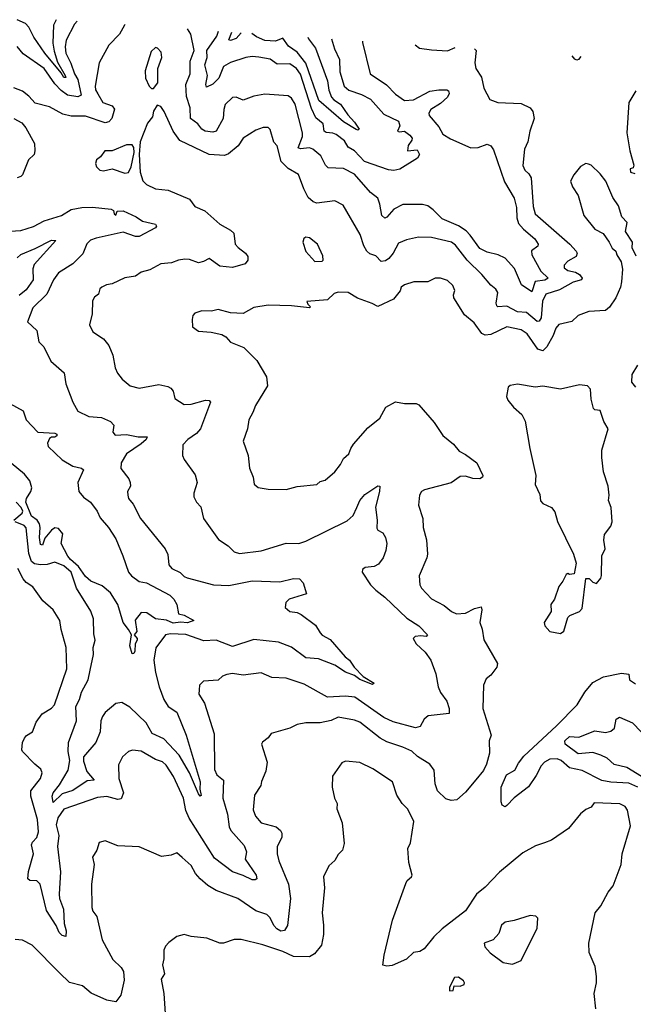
# Model space of a CAD drawing. Extents: x 1245432 to 1420865, y 606325 to 671314.
# Tile 373 of 382: x 1394659 to 1398080, y 655595 to 661086. Entities that reach past the tile are written whole.
import ezdxf

# ---------------------------------------------------------------- set-up
doc = ezdxf.new("R2010")
doc.units = 0

msp = doc.modelspace()

# ---------------------------------------------------------------- linework, layer by layer
at = {"layer": '0CON20XD'}
for points in [[(1395246.7, 661059), (1395243.5, 661056.5), (1395215.5, 661005), (1395155.5, 660945), (1395102.2, 660845), (1395078.7, 660715), (1395081.9, 660695), (1395095, 660672.3), (1395122.7, 660625), (1395175, 660605.3), (1395187.5, 660587.5), (1395172.6, 660535), (1395155, 660516.9), (1395135, 660511.2), (1395025, 660548.9), (1394945, 660548.7), (1394899.8, 660559.8), (1394825, 660601.1), (1394745, 660621.4), (1394710.4, 660660.4), (1394675, 660688.5), (1394625, 660705.4)], [(1394862.4, 661085.8), (1394847, 661055), (1394843.8, 660955), (1394850.6, 660910.6), (1394870.1, 660850.1), (1394911.8, 660775), (1394915, 660764.2), (1394905, 660764.1), (1394890, 660790), (1394799.5, 660899.5), (1394738, 660988), (1394709.5, 661045), (1394690.4, 661065), (1394645, 661086.3)], [(1394978.5, 661077.7), (1394965, 661060.6), (1394917.8, 660972.2), (1394911.4, 660935), (1394915, 660899.2), (1394943.3, 660843.3), (1394963.8, 660785), (1394983.2, 660753.2), (1395001.8, 660665), (1394983.5, 660656.5), (1394925, 660664.8), (1394890.5, 660690.5), (1394855, 660728.4), (1394795, 660813.8), (1394677.5, 660895), (1394645, 660936.4)], [(1396569.5, 660966.8), (1396569.8, 660959.8), (1396612, 660785), (1396703.9, 660723.9), (1396755, 660670.8), (1396804, 660635), (1396855, 660639.3), (1396945, 660687.6), (1396995, 660696), (1397040, 660695), (1397049.6, 660689.6), (1397052.7, 660675), (1397044.5, 660655), (1397005, 660618.9), (1396950.5, 660585), (1396939.4, 660565), (1396941.7, 660551.7), (1396995, 660488), (1397017.3, 660447.3), (1397061, 660421), (1397175, 660371.1), (1397215, 660373.4), (1397265, 660391.9), (1397285, 660382.5), (1397300.3, 660360.3), (1397361.5, 660181.5), (1397415, 660090.8), (1397428.6, 660038.6), (1397431, 659981), (1397440.3, 659950.3), (1397467.2, 659917.2), (1397530.4, 659865), (1397549.2, 659835), (1397547.7, 659822.3), (1397513.5, 659796.5), (1397514.1, 659775), (1397564.5, 659684.5), (1397606.1, 659645), (1397587, 659633), (1397533.7, 659626.3), (1397515, 659568.9), (1397456.8, 659606.8), (1397418, 659698), (1397365, 659755.6), (1397326.7, 659775), (1397265, 659789.1), (1397225, 659810.4), (1397171.2, 659885), (1397147.9, 659907.9), (1397105, 659936.4), (1397015.1, 659975.1), (1396965, 660026.1), (1396935, 660047.5), (1396905, 660055.7), (1396795, 660056.1), (1396745, 660029.3), (1396706.7, 659985), (1396695, 659980), (1396677.1, 659995), (1396667.3, 660057.3), (1396655, 660090.8), (1396615, 660121.9), (1396526.4, 660225), (1396465, 660256.1), (1396379.4, 660259.4), (1396364.5, 660274.5), (1396337.7, 660327.7), (1396293.7, 660363.6), (1396275, 660371.8), (1396225, 660366), (1396211.2, 660371.2), (1396234.7, 660435), (1396236, 660455), (1396194, 660615), (1396175, 660647.8), (1396155, 660662.5), (1396025, 660670.6), (1395965, 660659.2), (1395905, 660638), (1395865, 660654.5), (1395845, 660651.8), (1395805, 660614.2), (1395796.1, 660585), (1395794.1, 660535), (1395755, 660464.4), (1395735, 660458.5), (1395692.9, 660465), (1395674.1, 660475), (1395651.3, 660505), (1395611.5, 660535), (1395608.9, 660595), (1395587.9, 660657.9), (1395585.3, 660725), (1395609.7, 660785), (1395608.9, 660855), (1395631.9, 660915), (1395613.2, 661005), (1395593.6, 661034.8)], [(1396397.5, 660978.8), (1396413.5, 660923.5), (1396442.4, 660865), (1396443, 660795), (1396467.5, 660715), (1396493.6, 660693.6), (1396565, 660669.2), (1396615, 660643.2), (1396689.9, 660559.9), (1396770.7, 660520.7), (1396778.5, 660495), (1396766.2, 660465), (1396775, 660460), (1396805, 660464.3), (1396835, 660442.2), (1396846.5, 660425), (1396845.7, 660414.3), (1396824.4, 660385), (1396822, 660355), (1396875, 660360), (1396888.6, 660335), (1396876.9, 660313.1), (1396777.5, 660252.5), (1396745.4, 660244.6), (1396715, 660248.9), (1396580.9, 660295), (1396525.6, 660355.6), (1396490.5, 660375), (1396470.7, 660410.7), (1396423.4, 660446.6), (1396405, 660454.3), (1396367.5, 660457.5), (1396356.4, 660465), (1396350.5, 660505), (1396309.3, 660539.3), (1396285, 660591.5), (1396225, 660782.1), (1396202, 660815), (1396165, 660839.4), (1396095, 660838.9), (1396055, 660866.6), (1395992.4, 660877.6), (1395955, 660881.2), (1395920, 660875), (1395835, 660847.9), (1395795, 660825.4), (1395769.7, 660760.3), (1395735, 660726.3), (1395700.5, 660710.5), (1395696.2, 660725), (1395705.5, 660775), (1395690.9, 660835), (1395703.2, 660875), (1395701.8, 660915), (1395757, 660995), (1395767.8, 661022.7)], [(1395893.5, 661013.9), (1395865, 660981.2), (1395835, 660970.9), (1395825, 660974.2), (1395841.8, 661017.5)], [(1396264.8, 660988.1), (1396269.3, 660979.3), (1396307.2, 660927.2), (1396375.7, 660745), (1396383.3, 660693.2), (1396396.7, 660655), (1396409.4, 660639.4), (1396446.9, 660615), (1396488.6, 660555), (1396525.7, 660515), (1396551.2, 660475), (1396545, 660470), (1396535, 660473.8), (1396465, 660517.2), (1396327, 660635), (1396254.5, 660844.5), (1396205, 660905.7), (1396157.8, 660937.8), (1396125, 660982.7), (1396085, 660965.7), (1396025, 660970.5), (1395979.9, 660989.9), (1395953.5, 661009.7)], [(1397194.2, 660923.3), (1397204, 660914), (1397195.8, 660845), (1397201.4, 660815), (1397234.2, 660765), (1397247.5, 660705), (1397280.3, 660640.3), (1397324.2, 660624.2), (1397455, 660619.4), (1397504.5, 660594.5), (1397520.8, 660575), (1397528.1, 660535), (1397502.5, 660465), (1397492.9, 660405), (1397473.1, 660365), (1397463.4, 660273.4), (1397475, 660246.2), (1397497, 660227), (1397510.4, 660205), (1397522.2, 660045), (1397532.8, 660002.8), (1397726.4, 659835), (1397761.8, 659795), (1397766.4, 659785), (1397761.9, 659765), (1397715, 659738.8), (1397695, 659718), (1397695, 659702.5), (1397715, 659688.2), (1397757.8, 659677.8), (1397781.1, 659665), (1397794.5, 659645), (1397791.4, 659635), (1397745, 659621.6), (1397669.5, 659580.5), (1397592.1, 659555), (1397574.3, 659515.7), (1397566.9, 659423.1), (1397556, 659404), (1397545, 659402.8), (1397485, 659452.5), (1397435, 659456.9), (1397375, 659488.8), (1397325.5, 659485.5), (1397320, 659490), (1397315.5, 659505), (1397324.5, 659564.5), (1397314, 659584), (1397285, 659606.1), (1397236.2, 659665), (1397154, 659745), (1397089.6, 659829.6), (1397066, 659845), (1396955, 659871.5), (1396882.7, 659872.7), (1396815, 659858.6), (1396770.5, 659839.5), (1396740.4, 659785), (1396716.7, 659755), (1396698.1, 659741.9), (1396675, 659738.6), (1396645, 659769.4), (1396611.3, 659781.3), (1396594.8, 659794.8), (1396577.8, 659825), (1396557.8, 659887.8), (1396462.1, 660052.1), (1396416.8, 660076.8), (1396315, 660063.2), (1396295, 660071.2), (1396266.4, 660095), (1396242.1, 660142.1), (1396212.6, 660222.6), (1396155, 660256.7), (1396115.7, 660295), (1396095, 660383.3), (1396075, 660402.5), (1396055, 660473.8), (1396045, 660484.4), (1396015.6, 660484.4), (1395975, 660470.8), (1395905, 660426), (1395877.1, 660382.9), (1395822.4, 660337.6), (1395800.4, 660329.6), (1395714.6, 660334.6), (1395552.2, 660412.2), (1395513.8, 660463.8), (1395463.8, 660575), (1395445, 660602.5), (1395425, 660610), (1395404.1, 660575.9), (1395398.8, 660545), (1395370.9, 660509.1), (1395330.8, 660405), (1395324, 660335), (1395331.1, 660235), (1395345, 660188), (1395365, 660167.5), (1395415, 660143.1), (1395486.4, 660136.4), (1395605, 660085.6), (1395636, 660045), (1395690.2, 660020.2), (1395775, 659945.7), (1395835, 659911.9), (1395852.9, 659895), (1395860.6, 659835), (1395877.1, 659815), (1395917.1, 659785), (1395930, 659765), (1395930.8, 659745), (1395916, 659725), (1395845, 659704.6), (1395775, 659712.2), (1395715, 659754.4), (1395682.6, 659737.4), (1395655, 659730.9), (1395605, 659748.9), (1395578.8, 659751.2), (1395545, 659745.8), (1395505, 659730), (1395445, 659724.3), (1395385, 659692), (1395335, 659677.5), (1395305, 659656), (1395245, 659647.5), (1395175, 659613.3), (1395142.6, 659607.4), (1395116.7, 659595), (1395106.2, 659585), (1395098.8, 659555), (1395075, 659538), (1395065, 659517.5), (1395062.9, 659445), (1395047.5, 659385), (1395066.2, 659345), (1395125, 659306.2), (1395155, 659268.8), (1395177.5, 659215), (1395191.4, 659145), (1395204.4, 659114.4), (1395230.5, 659080.5), (1395274.5, 659044.5), (1395325, 659031.9), (1395435, 659051.1), (1395485, 659041.4), (1395502, 659032), (1395514.4, 659015), (1395524.4, 658974.4), (1395575, 658939.4), (1395615, 658941.5), (1395694.3, 658964.3), (1395715, 658962), (1395722.3, 658952.3), (1395666.2, 658803.8), (1395645, 658778.5), (1395595.7, 658745), (1395568.6, 658715), (1395566, 658656), (1395575, 658632.5), (1395637, 658547), (1395648.6, 658505), (1395629.2, 658445), (1395630, 658425), (1395644, 658395), (1395668.7, 658368.7), (1395684, 658305), (1395767.3, 658187.3), (1395821.7, 658151.7), (1395855, 658118), (1395885, 658110), (1396005, 658124.4), (1396145, 658166.9), (1396215, 658165.7), (1396255, 658178.2), (1396485, 658290.5), (1396518.1, 658321.9), (1396538.7, 658365), (1396554.7, 658405.3), (1396582.7, 658437.3), (1396655, 658486), (1396666.7, 658485), (1396665.8, 658455.8), (1396642.4, 658367.6), (1396652.3, 658295), (1396650.9, 658250.9), (1396655, 658240), (1396683.8, 658225), (1396697.8, 658197.8), (1396705.5, 658165), (1396700.9, 658125), (1396685.9, 658084.1), (1396660.3, 658049.7), (1396635, 658037.1), (1396585, 658030.6), (1396570.3, 658019.7), (1396567.5, 658005), (1396615.4, 657935), (1396645, 657903.8), (1396695.2, 657865.2), (1396817.7, 657747.7), (1396885, 657705.6), (1396933.3, 657655), (1396925, 657646.7), (1396895, 657650.8), (1396864.3, 657645.7), (1396853.3, 657635), (1396870, 657605), (1396919.4, 657559.4), (1396950.8, 657515), (1396978.3, 657438.3), (1396991.2, 657365), (1397004.7, 657334.7), (1397040.8, 657285), (1397054.2, 657245), (1397053.3, 657216.7), (1396937, 657203), (1396914.5, 657185.5), (1396891.9, 657145), (1396865, 657136.2), (1396741.2, 657171.2), (1396690, 657195), (1396528.3, 657308.3), (1396475, 657314.3), (1396375, 657308.4), (1396245, 657380), (1396145, 657414.4), (1396065, 657418.1), (1396005, 657442.9), (1395905, 657431.1), (1395845, 657440), (1395813.3, 657435), (1395788.6, 657425), (1395765, 657401.8), (1395683.4, 657396.6), (1395661.4, 657375), (1395658.9, 657348.9), (1395657.5, 657325), (1395690, 657275), (1395742.5, 657102.5), (1395744.7, 656905), (1395758.5, 656875), (1395794.6, 656844.6), (1395790.7, 656745), (1395817.3, 656655), (1395826.4, 656585), (1395835.6, 656565), (1395909.8, 656479.8), (1395923.1, 656445), (1395916.7, 656405), (1395977.1, 656315), (1395980, 656295), (1395971.3, 656288.7), (1395955, 656289.1), (1395905, 656313.8), (1395845, 656333.6), (1395745, 656409.4), (1395603.8, 656633.8), (1395585.3, 656675), (1395572, 656745), (1395515.7, 656865), (1395475, 656928.9), (1395455, 656947.2), (1395415, 656960.3), (1395335, 657006.9), (1395287.6, 657012.4), (1395264.6, 657005.4), (1395231.4, 656975), (1395210.2, 656929.8), (1395210.6, 656855), (1395236.8, 656775), (1395225, 656741.1), (1395205, 656736.5), (1395145, 656754.7), (1395091.7, 656748.3), (1394905, 656683.1), (1394872, 656635), (1394861.2, 656595), (1394877.1, 656537.1), (1394870.2, 656475), (1394886.8, 656333.2), (1394878.7, 656208.7), (1394881, 656185), (1394902.9, 656125), (1394907.1, 656045), (1394918.6, 656005), (1394915, 655973.3), (1394895, 655977.7), (1394878.7, 655995), (1394862.5, 656035), (1394808.5, 656118.5), (1394773.6, 656265), (1394755, 656283.3), (1394715.6, 656285.6), (1394704.3, 656295), (1394707.9, 656335), (1394735.3, 656434.7), (1394724.8, 656485), (1394730.4, 656499.6), (1394753.9, 656525), (1394763.8, 656556.2), (1394758.3, 656625), (1394721.1, 656755), (1394720.6, 656785), (1394775.4, 656855), (1394784.6, 656885), (1394776.7, 656906.7), (1394742.2, 656935), (1394673.3, 657005), (1394670, 657015), (1394674, 657055), (1394685, 657080), (1394695.7, 657094.3), (1394730, 657115), (1394750.7, 657169.3), (1394783.8, 657215), (1394835, 657246.9), (1394852.5, 657265), (1394922, 657465), (1394918.2, 657585), (1394889.5, 657685), (1394882.7, 657735), (1394845.6, 657795), (1394787.5, 657845), (1394732.3, 657922.3), (1394695, 657947.7), (1394677.4, 657967.4), (1394648.9, 658025)], [(1395405, 660702.5), (1395428.8, 660735), (1395429.2, 660815), (1395451.2, 660875), (1395446.7, 660905), (1395426.8, 660926.8), (1395415, 660931.2), (1395390.9, 660909.1), (1395358.3, 660801.7), (1395360.9, 660760.9), (1395380, 660715), (1395393.3, 660703.3), (1395405, 660702.5)], [(1396864.2, 660946.3), (1396887.8, 660927.8), (1396955, 660917.8), (1397045, 660912.9), (1397086.8, 660930.8)], [(1397788.4, 660881.9), (1397775, 660864.2), (1397765, 660860.8), (1397755, 660865.8), (1397740.2, 660885.2)], [(1398095, 660690), (1398055.8, 660624.2), (1398044.4, 660455), (1398061.2, 660355), (1398083.3, 660275), (1398080, 660260), (1398063.3, 660255), (1398063.8, 660235), (1398088.3, 660228.3)], [(1394625, 660536), (1394670.2, 660510.2), (1394692.4, 660482.4), (1394740.9, 660395), (1394743.8, 660355), (1394738.5, 660335), (1394706.9, 660305), (1394675, 660221.2), (1394665, 660211.2), (1394643.8, 660205)], [(1395245, 660230.8), (1395265, 660234.2), (1395280.6, 660265), (1395296.2, 660345), (1395294.1, 660374.1), (1395285, 660388.8), (1395255, 660387.8), (1395175, 660355.8), (1395132.5, 660355), (1395108.3, 660321.7), (1395086.1, 660303.9), (1395082, 660285), (1395086.2, 660265), (1395105, 660246.2), (1395125, 660244), (1395175, 660254), (1395245, 660230.8)], [(1398097, 659767), (1398074.1, 659814.1), (1398075.9, 659845.9), (1398037.5, 659905), (1398046.2, 659955), (1398016.4, 659986.4), (1397997.7, 660047.7), (1397966, 660095), (1397926.2, 660185), (1397895.7, 660225.7), (1397846.2, 660275), (1397831.2, 660281.2), (1397815, 660283.8), (1397785, 660266.7), (1397748.3, 660221.7), (1397730, 660185), (1397741.2, 660155), (1397772.5, 660105), (1397804.6, 659994.6), (1397865, 659917.5), (1397913, 659893), (1397946.1, 659846.1), (1397961.7, 659811.7), (1397982.5, 659795), (1397987.5, 659775), (1398013.3, 659735), (1398020, 659695), (1398014.2, 659625), (1398008, 659595), (1397982.5, 659535), (1397947.9, 659482.1), (1397925.5, 659464.5), (1397831.7, 659458.3), (1397773, 659437), (1397737.6, 659402.4), (1397665, 659385.8), (1397647.8, 659365), (1397634.2, 659325), (1397598.3, 659261.7), (1397575, 659238.8), (1397548.6, 659248.6), (1397488.2, 659335), (1397455, 659356.2), (1397375, 659373.5), (1397285, 659330)], [(1394605, 659906), (1394665, 659910.4), (1394735, 659932.7), (1394795, 659964.5), (1394891.4, 659995), (1394945, 660027.9), (1395005, 660038.4), (1395065, 660040), (1395168.7, 660028.7), (1395181.9, 660021.9), (1395185, 660003.8), (1395195, 659996.2), (1395202.2, 660017.8), (1395235, 660020.4), (1395307.7, 659987.7), (1395342.9, 659962.9), (1395416.2, 659945), (1395421.2, 659935), (1395416.2, 659925), (1395325, 659876.9), (1395305, 659877.8), (1395235, 659901.1), (1395085, 659868.7), (1395053.5, 659856.5), (1395033.3, 659836.7), (1395009.7, 659780.3), (1394954.3, 659725), (1394875.4, 659674.6), (1394846.7, 659635), (1394809.1, 659555), (1394730.9, 659479.1), (1394701.7, 659401.7), (1394755, 659353.3), (1394765, 659290), (1394792.3, 659262.3), (1394832, 659182), (1394906.4, 659116.4), (1394915.7, 659055), (1394955, 658953.3), (1394983.4, 658903.4), (1395045, 658873.3), (1395115, 658867.5), (1395165, 658845.8), (1395184.2, 658825), (1395177.5, 658785), (1395190, 658770), (1395255, 658772.3), (1395319.1, 658759.1), (1395370, 658760), (1395362.9, 658745), (1395335, 658720), (1395254.5, 658665), (1395223.9, 658615), (1395222.6, 658582.6), (1395266.9, 658525), (1395274.3, 658505), (1395275.8, 658485), (1395259.4, 658455), (1395261.1, 658435), (1395265.7, 658415), (1395292.2, 658385), (1395332.9, 658305), (1395470.6, 658135), (1395483.7, 658103.7), (1395490, 658045), (1395507.5, 658025), (1395553.9, 658003.9), (1395575, 657981.5), (1395593, 657973), (1395740, 657935), (1395825, 657930), (1395955, 657957.5), (1396109.2, 657950.8), (1396185, 657970.6), (1396218.6, 657968.6), (1396240, 657945), (1396258.8, 657885), (1396161.4, 657855), (1396143.3, 657835), (1396138.6, 657808.6), (1396165, 657785.7), (1396205, 657780), (1396228.9, 657768.9), (1396308.7, 657708.7), (1396333.3, 657666.7), (1396345, 657654.2), (1396389.7, 657629.7), (1396472.9, 657532.9), (1396497.1, 657515), (1396524.4, 657475), (1396573.1, 657423.1), (1396635, 657385.7), (1396625, 657378.9), (1396555, 657407.3), (1396525, 657429.3), (1396475, 657447.9), (1396416.7, 657486.7), (1396325, 657521.3), (1396255, 657527.3), (1396175, 657587.2), (1396101.2, 657615), (1395965, 657629.1), (1395845, 657590.4), (1395753.3, 657625), (1395685, 657621.2), (1395585, 657657.8), (1395498.6, 657661.4), (1395472, 657655), (1395417, 657583), (1395407.3, 657515), (1395415.9, 657445), (1395436.1, 657365), (1395462, 657295), (1395486.7, 657256.7), (1395534.6, 657224.6), (1395586.7, 657095), (1395664.6, 656835), (1395662.5, 656795), (1395670, 656760), (1395665, 656756.2), (1395655, 656768), (1395605.3, 656885), (1395548.1, 656985), (1395461.5, 657075), (1395397.9, 657105), (1395364.6, 657165), (1395272.7, 657252.7), (1395228.6, 657278.6), (1395195, 657272.5), (1395135, 657221.8), (1395119.4, 657200.6), (1395111.7, 657175), (1395108.1, 657115), (1395083.3, 657055), (1395014.4, 656975), (1395015, 656951.4), (1395032.4, 656892.4), (1395074, 656845), (1395035, 656841.1), (1394955, 656786.9), (1394895, 656769.5), (1394845, 656721.2), (1394839.2, 656755), (1394844.3, 656775), (1394880.5, 656819.5), (1394928.8, 656901.2), (1394938.6, 656955), (1394929.7, 657005), (1394931.1, 657055), (1394974.6, 657175.4), (1394971.4, 657255), (1394991.6, 657295), (1395002.3, 657335), (1395040.9, 657405), (1395051.5, 657458.5), (1395070, 657545), (1395068.2, 657585), (1395079.6, 657625), (1395071.9, 657661.9), (1395070.6, 657745), (1395055, 657788.1), (1394975, 657915.7), (1394946.1, 658005), (1394905, 658040), (1394855, 658060.9), (1394811.9, 658048.1), (1394775, 658045.2), (1394741.8, 658051.8), (1394724.5, 658064.5), (1394709.8, 658109.8), (1394695, 658251.9), (1394683.8, 658265), (1394632.5, 658285)], [(1394645, 659757.3), (1394665, 659776.2), (1394745, 659809.3), (1394835, 659857.1), (1394860, 659855), (1394738.6, 659721.4), (1394732.6, 659697.4), (1394734.1, 659635), (1394695, 659580), (1394655, 659547.4)], [(1396305, 659737.5), (1396345, 659740), (1396350, 659745), (1396349.3, 659769.3), (1396318.8, 659835), (1396275, 659870), (1396255, 659872.5), (1396243.6, 659866.4), (1396237.5, 659845), (1396254.2, 659794.2), (1396305, 659737.5)], [(1397285, 659330), (1397255, 659327.5), (1397235.4, 659335.4), (1397192.5, 659395), (1397139.8, 659439.8), (1397078.9, 659535), (1397077.6, 659552.4), (1397085.6, 659575.6), (1397073.6, 659603.6), (1397045, 659630.8), (1397005, 659645.6), (1396975, 659644.2), (1396935, 659623.5), (1396856.4, 659623.6), (1396805, 659608), (1396786.2, 659595), (1396780, 659575), (1396742.1, 659527.9), (1396655, 659485.8), (1396623.6, 659503.6), (1396543.2, 659533.2), (1396490, 659565), (1396435, 659567.5), (1396411.7, 659558.3), (1396375, 659523.3), (1396260, 659515), (1396265, 659500), (1396280, 659485), (1396275, 659480), (1396175, 659490.8), (1396045, 659494.3), (1395965, 659482), (1395905, 659447.5), (1395835, 659451.2), (1395765, 659470), (1395728.6, 659461.4), (1395675, 659462), (1395635, 659450), (1395624.4, 659435.6), (1395620, 659415), (1395622.7, 659372.7), (1395655, 659348.8), (1395726.4, 659343.6), (1395785, 659330), (1395807.8, 659317.8), (1395835, 659287.5), (1395908.7, 659258.7), (1395981.2, 659185), (1396034.3, 659094.3), (1396040.6, 659045), (1395972.9, 658935), (1395959.2, 658895), (1395935.7, 658854.3), (1395928.9, 658805), (1395904.3, 658735), (1395932.5, 658655), (1395939.2, 658585), (1395961.2, 658535), (1395966.7, 658495), (1395987.7, 658477.7), (1396045, 658467.1), (1396145, 658465.6), (1396205, 658483.1), (1396315, 658494), (1396335, 658510), (1396362.3, 658517.7), (1396415.5, 658564.5), (1396448, 658605), (1396465, 658638.8), (1396494, 658665), (1396504.5, 658695.5), (1396520.9, 658719.1), (1396600.3, 658809.7), (1396666.4, 658863.6), (1396700.8, 658925), (1396755, 658954.3), (1396805, 658945.6), (1396870, 658945), (1396885, 658939.2), (1396970.3, 658840.3), (1397017.3, 658767.3), (1397078.3, 658718.3), (1397109.7, 658679.7), (1397145, 658661.9), (1397208, 658615), (1397241.2, 658545), (1397240, 658535), (1397223.6, 658526.4), (1397185, 658528), (1397145, 658540.8), (1397115, 658538.2), (1397065, 658503.8), (1396916.2, 658465), (1396899.2, 658455), (1396887.5, 658435), (1396881.7, 658378.3), (1396906.2, 658305), (1396909.2, 658255), (1396927.1, 658185), (1396931.9, 658105), (1396928.6, 658085), (1396885.7, 657985), (1396890, 657935), (1396899.2, 657915), (1396955, 657856), (1397025, 657819.4), (1397066.2, 657786.2), (1397095, 657772.9), (1397145, 657776.7), (1397195, 657802.5), (1397232.5, 657812.5), (1397235.7, 657795.7), (1397223.7, 657723.7), (1397237.4, 657687.4), (1397247.3, 657627.3), (1397322.5, 657495), (1397319.2, 657475), (1397285, 657431.2), (1397259.5, 657410.5), (1397244.4, 657375.6), (1397240.5, 657245), (1397286.9, 657095), (1397276.2, 657065), (1397278.9, 656995), (1397261.2, 656935), (1397245, 656898.9), (1397202.7, 656847.3), (1397145, 656778.6), (1397095.5, 656734.5), (1397065, 656731.9), (1397035, 656740), (1396987.9, 656785), (1396975.9, 656825), (1396970.5, 656900.5), (1396945, 656934.4), (1396876.6, 656976.6), (1396845, 657006.2), (1396795, 657029.6), (1396705, 657058.6), (1396668.6, 657078.6), (1396555, 657168.2), (1396525, 657180.4), (1396435, 657196.2), (1396395, 657178.5), (1396335, 657164.4), (1396255, 657165.6), (1396205, 657155.6), (1396164.5, 657135.5), (1396060, 657105), (1396045, 657081.2), (1396012.3, 657057.7), (1396006.7, 657045), (1396038.8, 656945), (1396031.9, 656895), (1396007.5, 656837.5), (1396002.9, 656815), (1395968.7, 656761.3), (1395960.2, 656680.2), (1395974.4, 656645), (1396005, 656607.5), (1396088, 656585), (1396112, 656565), (1396119.7, 656549.7), (1396120, 656525), (1396093.8, 656475), (1396094.5, 656435), (1396102.9, 656395), (1396156.7, 656265), (1396169.3, 656185), (1396151.9, 656035), (1396135, 656006.5), (1396115, 656002.3), (1396091.6, 656015), (1396074.9, 656034.9), (1396055, 656077.5), (1396036.2, 656095), (1395975.6, 656115.6), (1395875, 656185.3), (1395755, 656228.8), (1395708.2, 656258.2), (1395664.5, 656294.5), (1395639.3, 656325), (1395615, 656369.4), (1395565, 656414.2), (1395535, 656438.8), (1395504.1, 656425.9), (1395449.3, 656419.3), (1395325, 656472.5), (1395205, 656478.8), (1395135, 656506.2), (1395102.3, 656497.7), (1395088, 656455), (1395064, 656415), (1395074.3, 656375), (1395059.2, 656265), (1395060, 656135), (1395066.7, 656115), (1395089.2, 656085), (1395118.9, 655955), (1395178.2, 655845), (1395225, 655799.6), (1395237, 655777), (1395240.7, 655729.3), (1395223.3, 655646.7), (1395195, 655608.8), (1395145, 655618.6), (1395057.9, 655657.9), (1395008.1, 655698.1), (1394936.3, 655716.3), (1394880.6, 655770.6), (1394728.8, 655925), (1394675, 655953.3), (1394633, 655957)], [(1398095, 659037.1), (1398072.9, 659065), (1398073.3, 659106.8), (1398105, 659159.2)], [(1397675, 657663.3), (1397693.6, 657676.4), (1397715, 657752.5), (1397726.4, 657763.6), (1397780, 657785), (1397795, 657803.3), (1397815, 657970), (1397835, 657970), (1397855, 657950), (1397875, 657942.5), (1397898.3, 657971.7), (1397903, 657987), (1397903.9, 658096.1), (1397923.3, 658135), (1397916.7, 658183.3), (1397920, 658215), (1397955, 658262.5), (1397962, 658285), (1397957.5, 658365), (1397942, 658405), (1397945.8, 658435), (1397940, 658485), (1397913.3, 658565), (1397904, 658645), (1397904, 658685), (1397940.8, 658805), (1397916.2, 658846.2), (1397895.8, 658905.8), (1397865, 658910), (1397858.3, 658918.3), (1397845, 658970), (1397840.8, 659025), (1397825, 659044), (1397780.5, 659049.5), (1397675, 659025.8), (1397575, 659043.1), (1397532.7, 659037.3), (1397435, 659053.3), (1397393, 659047), (1397383, 659037), (1397373.8, 658985), (1397381.2, 658965), (1397412, 658925), (1397458.8, 658885), (1397477.3, 658847.3), (1397502.9, 658695), (1397536.2, 658545), (1397533.9, 658493.9), (1397558.8, 658438.8), (1397562.7, 658402.7), (1397575, 658388), (1397623.3, 658365), (1397642.3, 658342.3), (1397658.3, 658288.3), (1397746.7, 658105), (1397761.2, 658055), (1397750, 657995), (1397725, 657992.5), (1397715, 657997.5), (1397705, 657992.5), (1397687.5, 657955), (1397664.1, 657925.9), (1397640, 657855), (1397620, 657825), (1397622.5, 657785), (1397583.3, 657725), (1397586.7, 657705), (1397614.2, 657674.2), (1397675, 657663.3)], [(1394604.2, 658945), (1394677.1, 658905), (1394695, 658854.3), (1394760, 658785), (1394855, 658780.8), (1394866.2, 658775), (1394866.2, 658765), (1394855, 658757.3), (1394835, 658757.5), (1394825, 658750.8), (1394814.5, 658725), (1394816.7, 658705), (1394895, 658631.8), (1394955, 658595.6), (1395002.5, 658585), (1395013.8, 658575), (1394982.1, 658505), (1394988.5, 658455), (1395015, 658423.1), (1395053.1, 658395), (1395090.8, 658345), (1395107.4, 658307.4), (1395154.3, 658255), (1395195, 658191.2), (1395233.6, 658096.4), (1395265.7, 658005), (1395282.9, 657985), (1395325, 657953.6), (1395365, 657945.6), (1395495, 657877.1), (1395517.5, 657855), (1395535.6, 657825), (1395543.3, 657773.3), (1395575.6, 657765.6), (1395630, 657735), (1395595, 657721.8), (1395555, 657726.2), (1395515, 657720), (1395477, 657737), (1395416.2, 657745), (1395368, 657778), (1395335, 657779.2), (1395302.1, 657737.9), (1395312.5, 657675), (1395297.5, 657655), (1395313.1, 657635), (1395312.7, 657625), (1395302.4, 657605), (1395300.9, 657565), (1395295, 657552), (1395285, 657550), (1395272.9, 657595), (1395281.2, 657655), (1395266.1, 657686.1), (1395234.8, 657724.8), (1395205.4, 657825), (1395165, 657888.9), (1395118, 657928), (1395054.7, 657954.7), (1395025, 657980.4), (1394986.9, 658036.9), (1394941.2, 658075), (1394926.5, 658095), (1394890.7, 658165), (1394898.3, 658218.3), (1394875, 658248.2), (1394855, 658252.5), (1394835, 658238.9), (1394798.1, 658195), (1394786, 658155), (1394775, 658159.5), (1394768.4, 658198.4), (1394773.3, 658255), (1394769.6, 658275), (1394755.4, 658295.4), (1394725, 658318), (1394692.4, 658395), (1394695.6, 658415), (1394720.9, 658455), (1394726.3, 658475), (1394714.4, 658514.4), (1394685, 658551.3), (1394545.8, 658665)], [(1394626.2, 658295), (1394671.7, 658335), (1394675.4, 658345), (1394666.3, 658365), (1394639, 658395)], [(1398105.8, 656805), (1398055, 656828.9), (1397955, 656833), (1397905, 656843.5), (1397795, 656899.3), (1397723.8, 656913.8), (1397678.1, 656955), (1397655, 656963.1), (1397615, 656961.8), (1397585.5, 656945), (1397567.1, 656925), (1397539.5, 656870.5), (1397495, 656807.5), (1397415, 656746.7), (1397375, 656703.3), (1397365, 656696.7), (1397348.8, 656705), (1397342.5, 656725), (1397344.3, 656805), (1397372.5, 656875), (1397420, 656900), (1397440.1, 656939.9), (1397470.5, 656979.5), (1397651.3, 657148.7), (1397766.7, 657265), (1397810.6, 657335), (1397855, 657390), (1397915, 657420.8), (1398015, 657442.5), (1398056.2, 657436.2), (1398058.8, 657405), (1398091.9, 657381.9)], [(1398125.1, 656865.1), (1398045, 656914.8), (1397972.7, 656932.7), (1397935, 656966.8), (1397898.9, 656985), (1397855, 656998.5), (1397772.4, 656992.4), (1397700, 657045), (1397698.8, 657065), (1397725, 657088.1), (1397776, 657085), (1397865, 657119.4), (1397925, 657110.7), (1397955, 657117.5), (1397974.7, 657135.3), (1397984.7, 657185.3), (1398003.7, 657196.3), (1398075, 657163.8), (1398124.8, 657114.8)], [(1397871.2, 655568.8), (1397862.1, 655655), (1397874.4, 655715), (1397875, 655750), (1397866.7, 655805), (1397833.4, 655883.4), (1397832.7, 655935), (1397867.1, 656105), (1397898.8, 656145), (1397940.3, 656219.7), (1397967.1, 656255), (1398012.2, 656375), (1398018.9, 656435), (1398065, 656590), (1398047, 656677), (1398035, 656698.5), (1398005, 656712.9), (1397861.3, 656718.7), (1397845, 656694.2), (1397815, 656680.8), (1397785, 656657.5), (1397718.8, 656575), (1397625, 656510.8), (1397584.5, 656495.5), (1397535, 656479.2), (1397465, 656440.6), (1397335, 656332.5), (1397255, 656248.5), (1397205, 656210), (1397143.8, 656116.2), (1397015, 656016.5), (1396968.5, 655971.5), (1396913.8, 655905), (1396889.7, 655890.3), (1396855, 655883.3), (1396815, 655846.7), (1396735, 655812), (1396705, 655806.7), (1396683.9, 655813.9), (1396691.7, 655868.3), (1396738, 656065), (1396810.9, 656269.1), (1396820, 656285), (1396844.2, 656305), (1396846.5, 656315), (1396829.4, 656385), (1396823.6, 656463.6), (1396838, 656495), (1396856.7, 656615), (1396822.5, 656682.5), (1396791.2, 656715), (1396762.1, 656762.1), (1396737.1, 656835), (1396627.4, 656907.4), (1396555, 656944), (1396475, 656950), (1396455, 656942.5), (1396402.7, 656867.3), (1396401.2, 656805), (1396413.8, 656745), (1396428, 656715), (1396426.2, 656685), (1396456.6, 656606.6), (1396468.8, 656491.2), (1396458.8, 656455), (1396435, 656430), (1396415, 656396), (1396382.9, 656367.1), (1396352.2, 656305), (1396358.1, 656245), (1396345.6, 656105), (1396352.9, 656037.1), (1396352.9, 655985), (1396342, 655925), (1396302.7, 655877.3), (1396275, 655858.8), (1396185, 655861.4), (1396125, 655890), (1396015, 655926.5), (1395894.4, 655955.6), (1395855, 655956.2), (1395795, 655936.7), (1395775, 655936.2), (1395703, 655963), (1395615, 655973.3), (1395575, 655984.2), (1395535, 655972.5), (1395490.6, 655939.4), (1395471.2, 655918.8), (1395462.5, 655897.5), (1395462.3, 655847.7), (1395454.3, 655815), (1395466.7, 655765), (1395447.5, 655735), (1395462.7, 655655), (1395471.1, 655515)], [(1397405, 655818.8), (1397415, 655822.5), (1397455, 655840), (1397545, 656020), (1397548.8, 656075), (1397535.9, 656085.9), (1397505, 656090), (1397415, 656061.4), (1397365, 656053.5), (1397344.6, 656035.4), (1397329.7, 655990.3), (1397298.8, 655955), (1397248, 655935), (1397252.5, 655915), (1397281.4, 655881.4), (1397355, 655828), (1397405, 655818.8)], [(1397055, 655670), (1397075, 655672.5), (1397081.7, 655698.3), (1397115, 655696.2), (1397136.7, 655705), (1397138.8, 655715), (1397132.5, 655725), (1397105.4, 655745.4), (1397083.8, 655745), (1397055, 655690), (1397055, 655670)]]:
    msp.add_lwpolyline(points, dxfattribs=at)

doc.saveas('drawing.dxf')
